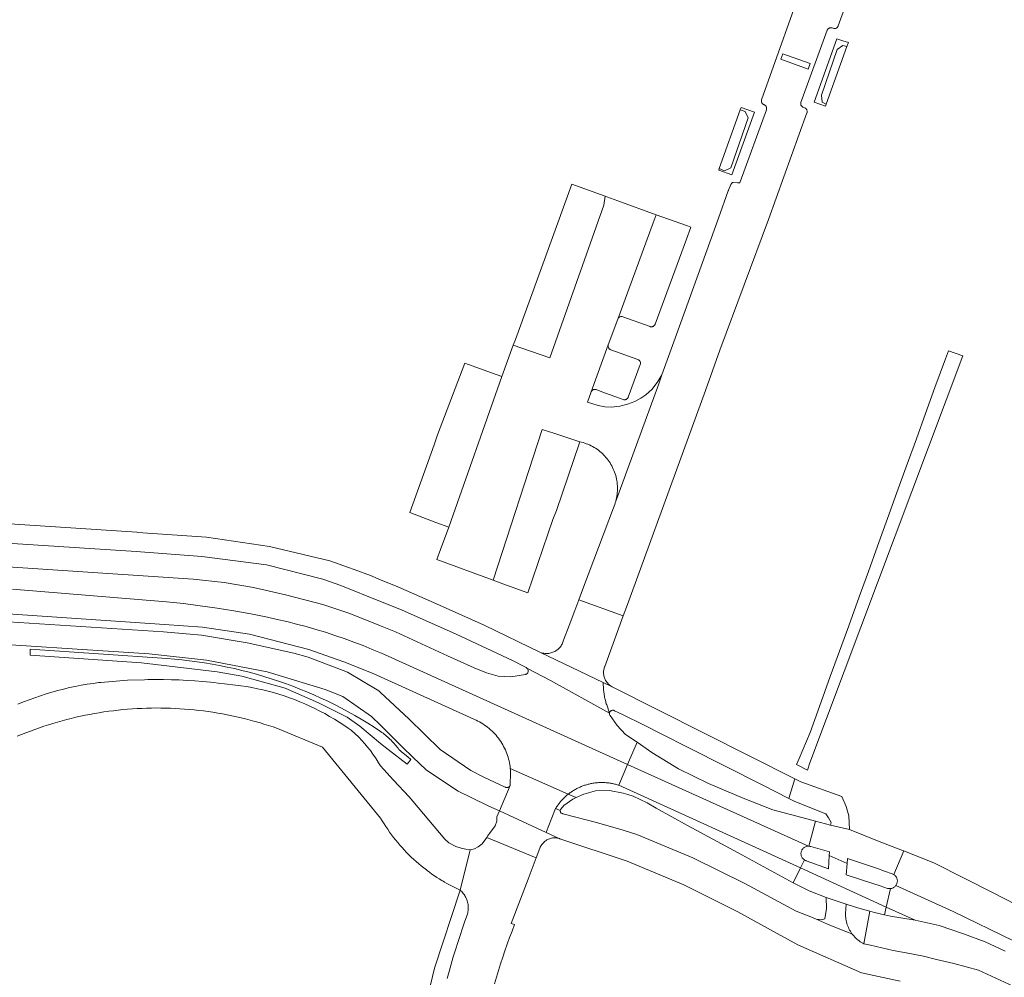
# Model space of a CAD drawing. Extents: x 152825 to 164088, y 457113 to 463005.
# Tile 280 of 364: x 158954 to 159080, y 460865 to 460988. Entities that reach past the tile are written whole.
import ezdxf

# ---------------------------------------------------------------- set-up
doc = ezdxf.new("R2010")
doc.units = 0
doc.header["$LTSCALE"] = 0.5
for name, color, linetype, lineweight in [('B-PV-VH-GESLOTENVERHARDING_ASFALT-GV', 251, 'CONTINUOUS', 18), ('B-PV-VH-ONVERHARD_ZAND-GV', 251, 'CONTINUOUS', 18), ('B-PV-VH-OPENVERHARDING_BETONSTRAATSTEEN-GV', 251, 'CONTINUOUS', 18), ('B-PV-VH-OPENVERHARDING_STRAATBAKSTEEN-GV', 251, 'CONTINUOUS', 18)]:
    doc.layers.add(name, color=color, linetype=linetype, lineweight=lineweight)

msp = doc.modelspace()

# ---------------------------------------------------------------- linework, layer by layer
at = {"layer": 'B-PV-VH-GESLOTENVERHARDING_ASFALT-GV', "flags": 128}
for points in [[(158920.57, 460922.84), (158968.755, 460919.752), (158977.119, 460919.109), (158985.398, 460918.033), (158992.622, 460916.196), (158994.901, 460915.406), (159000, 460913.366), (159002.65, 460912.306), (159009.648, 460909.196), (159016.857, 460905.82), (159018.601, 460904.9), (159018.655, 460904.873), (159018.705, 460904.839), (159021.707, 460903.265), (159029.267, 460899.069), (159028.913, 460900.124), (159028.868, 460900.266), (159028.825, 460900.41), (159028.785, 460900.554), (159028.747, 460900.699), (159028.712, 460900.844), (159028.679, 460900.99), (159028.648, 460901.137), (159028.62, 460901.284), (159028.595, 460901.431), (159028.572, 460901.579), (159028.552, 460901.727), (159028.534, 460901.876), (159028.519, 460902.025), (159028.506, 460902.174), (159028.496, 460902.323), (159028.488, 460902.472), (159028.483, 460902.622), (159028.481, 460902.771), (159028.481, 460902.921), (159028.482, 460902.99), (159020.466, 460906.835), (159013.247, 460910.327), (159006.775, 460913.225), (159002.218, 460915.216), (159000, 460916.137), (158998.699, 460916.678), (158996.616, 460917.45), (158995.884, 460917.721), (158993.513, 460918.539), (158985.769, 460920.373), (158977.737, 460921.583), (158968.936, 460922.191), (158968.808, 460922.2), (158929.714, 460924.794)], [(158952.917, 460914.924), (158972.614, 460913.314), (158974.778, 460913.078), (158976.938, 460912.804), (158979.093, 460912.492), (158981.242, 460912.143), (158983.385, 460911.757), (158985.521, 460911.334), (158986.77, 460911.068), (158988.014, 460910.781), (158989.254, 460910.472), (158990.487, 460910.141), (158991.715, 460909.789), (158992.936, 460909.416), (158994.151, 460909.021), (158995.358, 460908.606), (158996.558, 460908.169), (158997.75, 460907.711), (158998.935, 460907.233), (159000, 460906.781), (159000.11, 460906.734), (159031.597, 460892.519), (159032.793, 460895.383), (159032.699, 460895.448), (159031.336, 460896.331), (159030.241, 460897.482), (159029.347, 460898.767), (159029.335, 460898.784), (159029.306, 460898.835), (159029.285, 460898.89), (159029.271, 460898.947), (159029.264, 460899.005), (159029.266, 460899.064), (159029.267, 460899.069), (159021.707, 460903.265), (159018.705, 460904.839), (159018.75, 460904.799), (159018.789, 460904.753), (159018.822, 460904.703), (159018.848, 460904.648), (159018.866, 460904.591), (159018.877, 460904.531), (159018.88, 460904.471), (159018.875, 460904.411), (159018.862, 460904.352), (159018.841, 460904.295), (159018.813, 460904.242), (159018.778, 460904.193), (159018.737, 460904.148), (159018.69, 460904.11), (159018.639, 460904.078), (159018.584, 460904.054), (159018.542, 460904.04), (159016.658, 460903.737), (159015.036, 460903.82), (159013.533, 460904.229), (159011.976, 460904.888), (159008.573, 460906.394), (159001.884, 460909.48), (159000, 460910.24), (158996.042, 460911.835), (158992.631, 460912.961), (158987.82, 460914.219), (158983.763, 460915.135), (158980.004, 460915.793), (158976.01, 460916.198), (158924.052, 460919.66)], [(158911.597, 460914.532), (158972.35, 460910.417), (158977.2, 460910.089), (158983.212, 460909.169), (158990.806, 460907.231), (158995.306, 460905.659), (158999.039, 460904.139), (159000, 460903.704), (159011.931, 460898.304), (159011.995, 460898.277), (159012.22, 460898.176), (159012.442, 460898.067), (159012.661, 460897.952), (159012.875, 460897.829), (159013.086, 460897.7), (159013.292, 460897.563), (159013.494, 460897.421), (159013.691, 460897.271), (159013.883, 460897.116), (159014.07, 460896.954), (159014.251, 460896.786), (159014.427, 460896.613), (159014.598, 460896.434), (159014.762, 460896.249), (159014.921, 460896.06), (159015.073, 460895.865), (159015.219, 460895.665), (159015.358, 460895.461), (159015.491, 460895.252), (159015.617, 460895.04), (159015.736, 460894.823), (159015.847, 460894.602), (159015.952, 460894.378), (159016.049, 460894.151), (159016.139, 460893.921), (159016.222, 460893.688), (159016.296, 460893.452), (159016.363, 460893.214), (159016.423, 460892.975), (159016.475, 460892.733), (159016.518, 460892.49), (159016.554, 460892.245), (159016.582, 460891.999), (159024.003, 460888.726), (159024.065, 460888.775), (159024.161, 460888.848), (159024.259, 460888.92), (159024.358, 460888.989), (159024.458, 460889.057), (159024.56, 460889.124), (159024.662, 460889.188), (159024.766, 460889.251), (159024.87, 460889.312), (159024.976, 460889.371), (159025.083, 460889.428), (159025.191, 460889.483), (159025.299, 460889.536), (159025.409, 460889.588), (159025.52, 460889.637), (159025.631, 460889.685), (159025.743, 460889.73), (159025.856, 460889.774), (159025.97, 460889.815), (159026.084, 460889.855), (159026.199, 460889.893), (159026.315, 460889.928), (159026.431, 460889.962), (159026.548, 460889.993), (159026.666, 460890.023), (159026.784, 460890.05), (159026.902, 460890.076), (159027.021, 460890.099), (159027.14, 460890.12), (159027.26, 460890.139), (159027.38, 460890.156), (159027.5, 460890.171), (159027.62, 460890.183), (159027.741, 460890.194), (159027.861, 460890.203), (159027.982, 460890.209), (159028.103, 460890.213), (159028.225, 460890.216), (159028.346, 460890.216), (159028.467, 460890.213), (159028.588, 460890.209), (159028.709, 460890.203), (159028.829, 460890.194), (159028.95, 460890.184), (159029.07, 460890.171), (159029.191, 460890.156), (159029.31, 460890.139), (159029.43, 460890.12), (159029.549, 460890.099), (159029.668, 460890.076), (159029.786, 460890.051), (159029.905, 460890.023), (159030.022, 460889.994), (159030.139, 460889.963), (159030.255, 460889.929), (159030.371, 460889.894), (159030.486, 460889.856), (159031.597, 460892.519), (159000.11, 460906.734), (159000, 460906.781), (158998.935, 460907.233), (158997.75, 460907.711), (158996.558, 460908.169), (158995.358, 460908.606), (158994.151, 460909.021), (158992.936, 460909.416), (158991.715, 460909.789), (158990.487, 460910.141), (158989.254, 460910.472), (158988.014, 460910.781), (158986.77, 460911.068), (158985.521, 460911.334), (158983.385, 460911.757), (158981.242, 460912.143), (158979.093, 460912.492), (158976.938, 460912.804), (158974.778, 460913.078), (158972.614, 460913.314), (158952.917, 460914.924)], [(158945.429, 460908.281), (158970.391, 460906.673), (158977.738, 460905.854), (158985.472, 460904.372), (158992.92, 460902.122), (158995.153, 460901.203), (158998.842, 460898.673), (159000, 460897.525), (159002.81, 460894.739), (159004.142, 460893.456), (159005.805, 460891.854), (159009.571, 460889.313), (159009.899, 460889.092), (159013.691, 460887.274), (159013.855, 460887.199), (159015.184, 460886.589), (159016.563, 460889.849), (159016.539, 460889.796), (159016.508, 460889.746), (159016.47, 460889.701), (159016.426, 460889.661), (159016.378, 460889.628), (159016.325, 460889.602), (159016.269, 460889.583), (159016.211, 460889.571), (159016.153, 460889.568), (159016.094, 460889.573), (159016.036, 460889.585), (159015.981, 460889.606), (159015.929, 460889.633), (159013.197, 460890.883), (159011.535, 460891.746), (159007.63, 460894.433), (159003.6, 460898.374), (159000, 460901.735), (158999.777, 460901.943), (158995.756, 460904.313), (158990.754, 460906.221), (158988.889, 460906.756), (158982.93, 460908.085), (158977.089, 460909.071), (158972.219, 460909.473), (158911.394, 460913.409)], [(159081.446, 460863.945), (159076.486, 460866.218), (159073.325, 460867.094), (159071.081, 460867.605), (159069.431, 460868.006), (159067.211, 460868.458), (159065.564, 460868.745), (159062.636, 460869.442), (159061.787, 460869.607), (159061.665, 460869.672), (159061.505, 460869.766), (159061.349, 460869.866), (159061.198, 460869.972), (159061.051, 460870.086), (159060.909, 460870.205), (159060.773, 460870.33), (159060.642, 460870.462), (159060.517, 460870.598), (159060.398, 460870.74), (159060.318, 460870.844), (159060.28, 460870.859), (159058.723, 460871.469), (159057.176, 460872.106), (159055.641, 460872.77), (159055.249, 460872.948), (159053.152, 460873.786), (159046.584, 460877.29), (159039.926, 460880.602), (159032.772, 460883.564), (159031.03, 460884.112), (159027.628, 460885.107), (159023.299, 460886.226), (159023.254, 460886.235), (159023.202, 460886.252), (159023.153, 460886.277), (159023.109, 460886.308), (159023.069, 460886.346), (159023.036, 460886.389), (159023.009, 460886.437), (159022.989, 460886.488), (159022.977, 460886.541), (159022.973, 460886.595), (159022.975, 460886.629), (159022.381, 460886.889), (159021.43, 460884.51), (159021.193, 460883.831), (159022.93, 460883.034), (159031.54, 460880.152), (159038.802, 460877.129), (159045.692, 460873.685), (159050.714, 460870.9), (159053.381, 460869.467), (159061.491, 460865.904), (159066.452, 460864.837)], [(159081.239, 460874.609), (159078.335, 460876.091), (159070.852, 460879.914), (159066.932, 460881.47), (159065.626, 460878.454), (159065.675, 460878.423), (159065.745, 460878.369), (159065.81, 460878.309), (159065.869, 460878.243), (159065.922, 460878.172), (159065.968, 460878.097), (159066.007, 460878.018), (159066.039, 460877.935), (159066.063, 460877.851), (159066.08, 460877.764), (159066.088, 460877.676), (159066.089, 460877.588), (159066.082, 460877.5), (159066.066, 460877.413), (159066.043, 460877.327), (159066.013, 460877.245), (159065.975, 460877.165), (159065.929, 460877.089), (159065.892, 460877.037), (159073.212, 460873.732), (159088.658, 460866.217)], [(159088.658, 460866.217), (159073.212, 460873.732), (159065.892, 460877.037), (159065.878, 460877.017), (159065.82, 460876.951), (159065.756, 460876.89), (159065.687, 460876.835), (159065.613, 460876.786), (159065.535, 460876.745), (159065.454, 460876.71), (159065.37, 460876.683), (159065.283, 460876.664), (159065.22, 460876.656), (159064.675, 460874.298), (159068.385, 460872.609), (159071.447, 460871.956), (159074.568, 460870.87), (159077.303, 460869.84), (159079.894, 460868.673)]]:
    msp.add_lwpolyline(points, dxfattribs=at)
for points in [[(159029.713, 460902.4), (159028.482, 460902.99), (159028.481, 460902.921), (159028.481, 460902.771), (159028.483, 460902.622), (159028.488, 460902.472), (159028.496, 460902.323), (159028.506, 460902.174), (159028.519, 460902.025), (159028.534, 460901.876), (159028.552, 460901.727), (159028.572, 460901.579), (159028.595, 460901.431), (159028.62, 460901.284), (159028.648, 460901.137), (159028.679, 460900.99), (159028.712, 460900.844), (159028.747, 460900.699), (159028.785, 460900.554), (159028.825, 460900.41), (159028.868, 460900.266), (159028.913, 460900.124), (159029.267, 460899.069), (159029.276, 460899.122), (159029.294, 460899.178), (159029.319, 460899.231), (159029.351, 460899.28), (159029.389, 460899.324), (159029.433, 460899.363), (159029.482, 460899.396), (159029.535, 460899.421), (159029.591, 460899.439), (159029.649, 460899.449), (159029.707, 460899.452), (159029.766, 460899.446), (159029.823, 460899.433), (159029.878, 460899.411), (159029.929, 460899.383), (159030.847, 460898.961), (159033.776, 460897.484), (159035.88, 460896.423), (159039.432, 460894.632), (159048.794, 460889.911), (159052.218, 460888.187), (159052.985, 460890.683)], [(159034.698, 460894.068), (159032.793, 460895.383), (159031.597, 460892.519), (159054.718, 460882.081), (159054.764, 460882.081), (159055.619, 460885.27), (159053.87, 460885.728), (159050.163, 460886.721), (159046.358, 460888.205), (159041.928, 460890.093), (159038.097, 460891.955)], [(159054.718, 460882.081), (159031.597, 460892.519), (159030.486, 460889.856), (159053.702, 460879.291), (159054.205, 460880.32), (159054.155, 460880.353), (159054.087, 460880.408), (159054.024, 460880.469), (159053.967, 460880.535), (159053.916, 460880.606), (159053.872, 460880.682), (159053.835, 460880.761), (159053.806, 460880.844), (159053.784, 460880.928), (159053.77, 460881.015), (159053.764, 460881.102), (159053.766, 460881.19), (159053.776, 460881.276), (159053.794, 460881.362), (159053.819, 460881.446), (159053.852, 460881.527), (159053.892, 460881.604), (159053.94, 460881.678), (159053.994, 460881.747), (159054.053, 460881.811), (159054.119, 460881.869), (159054.189, 460881.921), (159054.264, 460881.966), (159054.343, 460882.004), (159054.425, 460882.035), (159054.509, 460882.058), (159054.595, 460882.074), (159054.682, 460882.081)], [(159028.467, 460890.213), (159028.346, 460890.216), (159028.225, 460890.216), (159028.103, 460890.213), (159027.982, 460890.209), (159027.861, 460890.203), (159027.741, 460890.194), (159027.62, 460890.183), (159027.5, 460890.171), (159027.38, 460890.156), (159027.26, 460890.139), (159027.14, 460890.12), (159027.021, 460890.099), (159026.902, 460890.076), (159026.784, 460890.05), (159026.666, 460890.023), (159026.548, 460889.993), (159026.431, 460889.962), (159026.315, 460889.928), (159026.199, 460889.893), (159026.084, 460889.855), (159025.97, 460889.815), (159025.856, 460889.774), (159025.743, 460889.73), (159025.631, 460889.685), (159025.52, 460889.637), (159025.409, 460889.588), (159025.299, 460889.536), (159025.191, 460889.483), (159025.083, 460889.428), (159024.976, 460889.371), (159024.87, 460889.312), (159024.766, 460889.251), (159024.662, 460889.188), (159024.56, 460889.124), (159024.458, 460889.057), (159024.358, 460888.989), (159024.259, 460888.92), (159024.161, 460888.848), (159024.065, 460888.775), (159024.003, 460888.726), (159024.996, 460888.288), (159025.979, 460888.742), (159027.502, 460889.167), (159029.287, 460889.177), (159031.012, 460888.849), (159031.609, 460888.668), (159032.307, 460888.456), (159034.095, 460887.602), (159035.25, 460886.956), (159039.268, 460884.707), (159045.739, 460881.233), (159052.749, 460877.386), (159052.767, 460877.377), (159053.702, 460879.291), (159030.486, 460889.856), (159030.371, 460889.894), (159030.255, 460889.929), (159030.139, 460889.963), (159030.022, 460889.994), (159029.905, 460890.023), (159029.786, 460890.051), (159029.668, 460890.076), (159029.549, 460890.099), (159029.43, 460890.12), (159029.31, 460890.139), (159029.191, 460890.156), (159029.07, 460890.171), (159028.95, 460890.184), (159028.829, 460890.194), (159028.709, 460890.203), (159028.588, 460890.209)], [(159053.753, 460890.296), (159052.985, 460890.683), (159052.218, 460888.187), (159052.972, 460887.808), (159056.933, 460886.205), (159057.28, 460885.689), (159057.639, 460885.118), (159057.541, 460884.766), (159059.981, 460884.216), (159059.869, 460885.953), (159059.557, 460887.159), (159058.98, 460888.408)], [(159024.996, 460888.288), (159024.003, 460888.726), (159023.97, 460888.7), (159023.876, 460888.624), (159023.784, 460888.545), (159023.692, 460888.466), (159023.603, 460888.384), (159023.514, 460888.302), (159023.428, 460888.217), (159023.343, 460888.131), (159023.259, 460888.044), (159023.177, 460887.955), (159023.096, 460887.864), (159023.017, 460887.773), (159022.939, 460887.68), (159022.864, 460887.585), (159022.79, 460887.489), (159022.717, 460887.392), (159022.646, 460887.294), (159022.577, 460887.195), (159022.51, 460887.094), (159022.445, 460886.992), (159022.381, 460886.889), (159022.975, 460886.629), (159022.977, 460886.65), (159022.989, 460886.703), (159023.008, 460886.754), (159023.035, 460886.802), (159023.446, 460887.262), (159024.577, 460888.095)], [(159059.654, 460874.605), (159056.997, 460875.499), (159057.014, 460874.091), (159056.834, 460872.771), (159056.394, 460872.661), (159055.722, 460872.759), (159055.249, 460872.948), (159055.641, 460872.77), (159057.176, 460872.106), (159058.723, 460871.469), (159060.28, 460870.859), (159060.318, 460870.844), (159060.286, 460870.887), (159060.18, 460871.039), (159060.08, 460871.195), (159059.987, 460871.355), (159059.902, 460871.519), (159059.823, 460871.687), (159059.752, 460871.858), (159059.688, 460872.032), (159059.632, 460872.208), (159059.583, 460872.387), (159059.542, 460872.568), (159059.509, 460872.75), (159059.484, 460872.933), (159059.467, 460873.118), (159059.458, 460873.303), (159059.457, 460873.488), (159059.531, 460874.644)], [(159068.385, 460872.609), (159064.675, 460874.298), (159064.447, 460873.313), (159065.21, 460873.148), (159068.091, 460872.672)]]:
    msp.add_lwpolyline(points, close=True, dxfattribs=at)
at = {"layer": 'B-PV-VH-ONVERHARD_ZAND-GV', "flags": 128}
for points in [[(159059.126, 460985.041), (159058.352, 460985.282), (159055.437, 460977.191), (159056.886, 460976.669), (159056.981, 460976.933), (159056.481, 460977.201), (159056.392, 460978.092), (159058.387, 460983.939), (159059.117, 460984.428), (159059.636, 460984.304), (159059.823, 460984.823)], [(159059.636, 460984.304), (159059.117, 460984.428), (159058.387, 460983.939), (159056.392, 460978.092), (159056.481, 460977.201), (159056.981, 460976.933)], [(159047.809, 460975.899), (159046.115, 460976.507), (159046.005, 460976.2), (159046.633, 460976), (159047.019, 460975.179), (159044.775, 460968.777), (159044.001, 460968.405), (159043.31, 460968.695), (159043.244, 460968.51), (159044.938, 460967.902)], [(159047.019, 460975.179), (159046.633, 460976), (159046.005, 460976.2), (159043.31, 460968.695), (159044.001, 460968.405), (159044.775, 460968.777)], [(158979.111, 460904.363), (158982.266, 460903.805), (158987.779, 460902.282), (158992.051, 460900.381), (158995.717, 460898.564), (158997.322, 460897.429), (159000, 460895.215), (159000.958, 460894.423), (159003.396, 460892.575), (159003.88, 460893.147), (159003.464, 460893.484), (159002.902, 460893.956), (159002.349, 460894.437), (159002.231, 460894.591), (159002.11, 460894.744), (159001.987, 460894.894), (159001.861, 460895.042), (159001.732, 460895.188), (159001.601, 460895.331), (159001.468, 460895.472), (159001.331, 460895.61), (159001.193, 460895.747), (159001.052, 460895.88), (159000.908, 460896.011), (159000.762, 460896.14), (159000.615, 460896.266), (159000.464, 460896.389), (159000.312, 460896.51), (159000.158, 460896.628), (159000, 460896.744), (158999.186, 460897.276), (158998.362, 460897.794), (158997.529, 460898.298), (158996.687, 460898.788), (158995.837, 460899.263), (158994.979, 460899.723), (158994.113, 460900.169), (158993.24, 460900.599), (158992.359, 460901.014), (158991.471, 460901.414), (158990.576, 460901.799), (158989.675, 460902.168), (158988.768, 460902.521), (158987.855, 460902.858), (158986.935, 460903.18), (158986.011, 460903.486), (158985.081, 460903.776), (158984.147, 460904.049), (158983.208, 460904.307), (158982.264, 460904.548), (158981.317, 460904.773), (158980.366, 460904.981), (158979.411, 460905.173), (158978.453, 460905.348), (158977.493, 460905.507), (158976.53, 460905.649), (158975.564, 460905.775), (158974.596, 460905.884), (158973.627, 460905.976), (158972.656, 460906.051), (158955.177, 460907.267), (158955.176, 460906.501), (158969.437, 460905.504)]]:
    msp.add_lwpolyline(points, close=True, dxfattribs=at)
at = {"layer": 'B-PV-VH-OPENVERHARDING_BETONSTRAATSTEEN-GV', "flags": 128}
for points in [[(159054.553, 460993.888), (159048.727, 460977.503), (159048.721, 460977.486), (159048.706, 460977.424), (159048.699, 460977.361), (159048.699, 460977.298), (159048.708, 460977.236), (159048.725, 460977.175), (159048.749, 460977.116), (159048.78, 460977.061), (159048.818, 460977.011), (159048.862, 460976.965), (159048.911, 460976.926), (159048.965, 460976.893), (159049.023, 460976.867), (159049.047, 460976.858), (159049.105, 460976.832), (159049.159, 460976.799), (159049.208, 460976.76), (159049.252, 460976.714), (159049.29, 460976.664), (159049.321, 460976.609), (159049.345, 460976.55), (159049.362, 460976.489), (159049.371, 460976.427), (159049.371, 460976.364), (159049.364, 460976.301), (159049.349, 460976.239), (159049.342, 460976.219), (159045.997, 460967.009), (159045.927, 460966.902), (159045.897, 460966.877), (159045.821, 460966.855), (159045.659, 460966.855), (159045.095, 460966.92), (159045.006, 460966.902), (159044.933, 460966.845), (159044.792, 460966.65), (159044.492, 460965.929), (159044.479, 460965.907), (159044.454, 460965.849), (159043.201, 460962.371), (159037.842, 460947.492), (159035.979, 460942.317), (159035.567, 460941.174), (159030.038, 460926.058), (159030.009, 460925.961), (159029.939, 460925.751), (159029.861, 460925.544), (159029.776, 460925.34), (159025.949, 460915.176), (159025.35, 460913.584), (159031.026, 460911.526), (159031.558, 460912.983), (159041.532, 460940.307), (159043.406, 460945.477), (159049.619, 460962.191), (159054.528, 460975.818), (159054.536, 460975.843), (159054.551, 460975.904), (159054.557, 460975.967), (159054.556, 460976.03), (159054.546, 460976.093), (159054.529, 460976.154), (159054.504, 460976.212), (159054.472, 460976.266), (159054.434, 460976.317), (159054.389, 460976.362), (159054.339, 460976.4), (159054.285, 460976.433), (159054.227, 460976.458), (159054.066, 460976.516), (159054.008, 460976.541), (159053.954, 460976.573), (159053.904, 460976.612), (159053.859, 460976.656), (159053.82, 460976.706), (159053.788, 460976.761), (159053.764, 460976.819), (159053.746, 460976.88), (159053.737, 460976.942), (159053.735, 460977.005), (159053.742, 460977.068), (159053.756, 460977.129), (159053.765, 460977.157), (159057.119, 460986.376), (159057.144, 460986.434), (159057.177, 460986.488), (159057.216, 460986.538), (159057.261, 460986.582), (159057.311, 460986.621), (159057.366, 460986.653), (159057.424, 460986.677), (159057.485, 460986.694), (159057.547, 460986.703), (159057.611, 460986.705), (159057.673, 460986.698), (159057.735, 460986.683), (159057.763, 460986.674), (159057.885, 460986.629), (159057.946, 460986.611), (159058.008, 460986.6), (159058.071, 460986.598), (159058.134, 460986.603), (159058.196, 460986.617), (159058.255, 460986.637), (159058.312, 460986.666), (159058.364, 460986.701), (159058.412, 460986.743), (159058.454, 460986.79), (159058.49, 460986.842), (159058.518, 460986.899), (159058.53, 460986.928), (159060.312, 460991.875)], [(158953.513, 460896.121), (158954.076, 460896.354), (158954.641, 460896.578), (158955.21, 460896.796), (158955.781, 460897.005), (158956.355, 460897.208), (158956.931, 460897.402), (158957.51, 460897.59), (158958.092, 460897.769), (158958.676, 460897.941), (158959.262, 460898.105), (158959.85, 460898.262), (158960.44, 460898.41), (158961.032, 460898.551), (158961.626, 460898.684), (158962.221, 460898.81), (158962.818, 460898.927), (158963.417, 460899.037), (158964.017, 460899.139), (158964.618, 460899.232), (158965.221, 460899.318), (158965.824, 460899.396), (158966.429, 460899.466), (158967.034, 460899.528), (158967.64, 460899.583), (158968.247, 460899.629), (158968.854, 460899.667), (158969.462, 460899.697), (158970.07, 460899.72), (158970.679, 460899.734), (158971.287, 460899.74), (158971.896, 460899.738), (158972.504, 460899.728), (158973.113, 460899.711), (158973.72, 460899.685), (158974.328, 460899.651), (158974.935, 460899.609), (158975.542, 460899.56), (158976.148, 460899.502), (158976.753, 460899.436), (158977.357, 460899.363), (158977.96, 460899.281), (158978.562, 460899.192), (158979.162, 460899.094), (158979.762, 460898.989), (158980.36, 460898.876), (158980.956, 460898.755), (158981.551, 460898.626), (158982.144, 460898.49), (158982.735, 460898.345), (158983.324, 460898.193), (158983.911, 460898.033), (158984.496, 460897.866), (158985.079, 460897.69), (158985.66, 460897.508), (158986.238, 460897.317), (158986.813, 460897.119), (158992.574, 460894.712), (159000.001, 460885.669), (159000.217, 460885.304), (159000.44, 460884.943), (159000.67, 460884.586), (159000.907, 460884.234), (159001.15, 460883.886), (159001.399, 460883.543), (159001.655, 460883.204), (159001.918, 460882.871), (159002.186, 460882.542), (159002.461, 460882.219), (159002.742, 460881.901), (159003.028, 460881.588), (159003.321, 460881.281), (159003.619, 460880.979), (159003.923, 460880.683), (159004.233, 460880.392), (159004.548, 460880.108), (159004.868, 460879.83), (159005.193, 460879.557), (159005.524, 460879.291), (159005.859, 460879.031), (159005.948, 460878.964), (159006.252, 460878.738), (159006.56, 460878.518), (159006.872, 460878.303), (159007.187, 460878.093), (159007.506, 460877.889), (159007.828, 460877.69), (159007.991, 460877.593), (159008.154, 460877.496), (159008.483, 460877.308), (159008.815, 460877.126), (159009.15, 460876.949), (159009.488, 460876.778), (159009.828, 460876.613), (159010.172, 460876.453), (159011.46, 460881.627), (159010.883, 460881.674), (159010.32, 460881.804), (159009.606, 460882.021), (159008.718, 460882.52), (159008.198, 460882.976), (159004.128, 460887.832), (159003.639, 460888.367), (159001.664, 460890.528), (159000, 460892.35), (158999.659, 460892.867), (158999.645, 460892.889), (158999.339, 460893.365), (158999.02, 460893.832), (158998.688, 460894.289), (158998.342, 460894.737), (158997.985, 460895.176), (158997.615, 460895.603), (158997.233, 460896.02), (158996.214, 460896.901), (158995.871, 460897.146), (158995.286, 460897.548), (158994.692, 460897.937), (158994.089, 460898.312), (158993.478, 460898.674), (158992.859, 460899.021), (158992.233, 460899.355), (158991.599, 460899.674), (158990.958, 460899.979), (158990.31, 460900.27), (158989.656, 460900.546), (158988.996, 460900.807), (158988.33, 460901.053), (158987.659, 460901.284), (158986.983, 460901.5), (158986.302, 460901.7), (158985.617, 460901.885), (158984.927, 460902.055), (158984.234, 460902.209), (158983.538, 460902.347), (158982.839, 460902.47), (158982.137, 460902.577), (158981.433, 460902.668), (158980.039, 460902.812), (158979.234, 460902.915), (158978.653, 460902.981), (158978.238, 460903.029), (158977.24, 460903.126), (158976.241, 460903.208), (158975.241, 460903.274), (158974.239, 460903.323), (158973.237, 460903.357), (158972.235, 460903.375), (158971.232, 460903.377), (158970.23, 460903.363), (158969.8, 460903.349), (158967.61, 460903.28), (158964.231, 460903.007), (158963.98, 460902.979), (158963.217, 460902.883), (158962.457, 460902.771), (158961.698, 460902.643), (158960.943, 460902.5), (158960.19, 460902.341), (158959.442, 460902.166), (158958.697, 460901.975), (158957.956, 460901.769), (158957.219, 460901.548), (158956.488, 460901.312), (158955.761, 460901.06), (158955.04, 460900.794), (158954.324, 460900.512), (158953.615, 460900.216)]]:
    msp.add_lwpolyline(points, dxfattribs=at)
for points in [[(159054.934, 460982.109), (159051.453, 460983.363), (159051.202, 460982.667), (159054.683, 460981.413)], [(159051.202, 460982.667), (159051.453, 460983.363), (159054.934, 460982.109), (159054.683, 460981.413)], [(159028.56, 460964.025), (159028.727, 460965.159), (159024.446, 460966.702), (159023.892, 460965.177), (159017.238, 460946.857), (159016.972, 460946.124), (159021.642, 460944.511)], [(159030.343, 460949.461), (159030.369, 460949.519), (159030.402, 460949.573), (159030.441, 460949.623), (159030.487, 460949.667), (159030.537, 460949.705), (159030.592, 460949.736), (159030.651, 460949.761), (159030.712, 460949.777), (159030.775, 460949.786), (159030.838, 460949.787), (159030.901, 460949.78), (159030.963, 460949.765), (159030.982, 460949.759), (159034.47, 460948.502), (159034.531, 460948.484), (159034.593, 460948.474), (159034.656, 460948.473), (159034.719, 460948.479), (159034.781, 460948.493), (159034.84, 460948.514), (159034.896, 460948.543), (159034.949, 460948.579), (159034.996, 460948.621), (159035.037, 460948.669), (159035.072, 460948.721), (159035.101, 460948.778), (159035.109, 460948.799), (159039.119, 460959.684), (159039.681, 460961.211), (159039.26, 460961.363), (159035.26, 460962.804), (159034.871, 460961.75)], [(159029.109, 460946.087), (159029.124, 460946.149), (159026.92, 460940.138), (159026.945, 460940.196), (159026.977, 460940.251), (159027.016, 460940.301), (159027.06, 460940.345), (159027.111, 460940.384), (159027.165, 460940.416), (159027.223, 460940.441), (159027.284, 460940.459), (159027.346, 460940.468), (159027.41, 460940.47), (159027.473, 460940.464), (159027.534, 460940.449), (159027.563, 460940.44), (159028.288, 460940.175), (159031.03, 460939.171), (159031.091, 460939.153), (159031.153, 460939.143), (159031.216, 460939.141), (159031.279, 460939.147), (159031.341, 460939.16), (159031.4, 460939.182), (159031.457, 460939.21), (159031.509, 460939.246), (159031.556, 460939.288), (159031.598, 460939.336), (159031.633, 460939.388), (159031.662, 460939.444), (159031.671, 460939.468), (159033.207, 460943.638), (159033.216, 460943.666), (159033.231, 460943.728), (159033.237, 460943.791), (159033.236, 460943.854), (159033.226, 460943.917), (159033.209, 460943.977), (159033.184, 460944.036), (159033.152, 460944.09), (159033.114, 460944.141), (159033.069, 460944.185), (159033.019, 460944.224), (159032.965, 460944.257), (159032.907, 460944.282), (159029.433, 460945.533), (159029.375, 460945.558), (159029.321, 460945.591), (159029.271, 460945.63), (159029.226, 460945.674), (159029.188, 460945.725), (159029.156, 460945.779), (159029.131, 460945.837), (159029.114, 460945.898), (159029.104, 460945.961), (159029.103, 460946.024)], [(159074.445, 460944.757), (159072.613, 460945.419), (159072.24, 460944.389), (159070.899, 460940.69), (159069.7, 460937.382), (159068.528, 460934.147), (159067.227, 460930.557), (159066.039, 460927.279), (159064.844, 460923.981), (159063.562, 460920.444), (159062.382, 460917.189), (159061.212, 460913.961), (159059.863, 460910.236), (159058.687, 460906.989), (159057.517, 460903.759), (159056.132, 460899.933), (159054.924, 460896.599), (159053.538, 460893.294), (159053.21, 460892.502), (159054.599, 460891.806), (159054.909, 460892.726)], [(159011.26, 460943.646), (159010.751, 460943.83), (159007.292, 460934.665), (159006.835, 460933.366), (159003.716, 460924.712), (159007.077, 460923.461), (159008.721, 460922.849), (159015.518, 460942.119), (159014.173, 460942.601)], [(159022.296, 460934.832), (159020.648, 460935.356), (159014.378, 460916.078), (159015.619, 460915.625), (159018.819, 460914.458), (159022.041, 460923.825), (159022.485, 460924.986), (159025.501, 460933.769)], [(159031.026, 460911.526), (159025.35, 460913.584), (159024.827, 460912.196), (159024.104, 460910.275), (159023.404, 460908.416), (159023.368, 460908.287), (159023.324, 460908.16), (159023.273, 460908.036), (159023.215, 460907.915), (159023.149, 460907.798), (159023.077, 460907.685), (159022.998, 460907.577), (159022.913, 460907.473), (159022.821, 460907.375), (159022.724, 460907.282), (159022.622, 460907.196), (159022.514, 460907.115), (159022.402, 460907.041), (159022.286, 460906.974), (159022.166, 460906.914), (159022.043, 460906.861), (159021.917, 460906.816), (159021.788, 460906.778), (159021.657, 460906.748), (159021.525, 460906.726), (159021.391, 460906.712), (159021.258, 460906.705), (159021.123, 460906.707), (159020.99, 460906.717), (159020.856, 460906.735), (159020.725, 460906.76), (159020.595, 460906.793), (159020.466, 460906.835), (159028.482, 460902.99), (159029.713, 460902.4), (159029.598, 460902.458), (159029.487, 460902.523), (159029.38, 460902.596), (159029.277, 460902.674), (159029.18, 460902.759), (159029.089, 460902.849), (159029.003, 460902.946), (159028.923, 460903.047), (159028.849, 460903.153), (159028.782, 460903.263), (159028.723, 460903.377), (159028.67, 460903.495), (159028.625, 460903.616), (159028.587, 460903.739), (159028.558, 460903.865), (159028.536, 460903.992), (159028.521, 460904.12), (159028.515, 460904.249), (159028.517, 460904.378), (159028.527, 460904.506), (159028.545, 460904.634), (159028.571, 460904.76), (159028.59, 460904.832), (159028.604, 460904.885), (159028.645, 460905.007), (159028.659, 460905.043), (159029.734, 460907.987)], [(159024.003, 460888.726), (159016.582, 460891.999), (159016.602, 460891.753), (159016.614, 460891.506), (159016.574, 460889.881), (159016.563, 460889.849), (159015.184, 460886.589), (159021.193, 460883.831), (159021.43, 460884.51), (159022.381, 460886.889), (159022.445, 460886.992), (159022.51, 460887.094), (159022.577, 460887.195), (159022.646, 460887.294), (159022.717, 460887.392), (159022.79, 460887.489), (159022.864, 460887.585), (159022.939, 460887.68), (159023.017, 460887.773), (159023.096, 460887.864), (159023.177, 460887.955), (159023.259, 460888.044), (159023.343, 460888.131), (159023.428, 460888.217), (159023.514, 460888.302), (159023.603, 460888.384), (159023.692, 460888.466), (159023.784, 460888.545), (159023.876, 460888.624), (159023.97, 460888.7)], [(159013.569, 460883.206), (159019.913, 460880.591), (159020.378, 460881.826), (159020.426, 460881.944), (159020.481, 460882.058), (159020.543, 460882.169), (159020.613, 460882.276), (159020.688, 460882.378), (159020.77, 460882.475), (159020.858, 460882.567), (159020.952, 460882.653), (159021.05, 460882.733), (159021.154, 460882.806), (159021.262, 460882.873), (159021.374, 460882.933), (159021.49, 460882.986), (159021.608, 460883.032), (159021.729, 460883.07), (159021.853, 460883.1), (159021.978, 460883.123), (159022.104, 460883.137), (159022.231, 460883.144), (159022.358, 460883.142), (159022.485, 460883.133), (159022.611, 460883.115), (159022.736, 460883.09), (159022.858, 460883.057), (159022.93, 460883.034), (159021.193, 460883.831), (159015.184, 460886.589), (159014.854, 460885.808), (159014.862, 460885.748), (159014.87, 460885.628), (159014.871, 460885.506), (159014.863, 460885.386), (159014.848, 460885.266), (159014.825, 460885.147), (159014.794, 460885.03), (159014.755, 460884.915), (159014.709, 460884.804), (159014.655, 460884.695), (159013.943, 460883.683), (159013.691, 460883.375)], [(159057.541, 460884.766), (159055.619, 460885.27), (159054.764, 460882.081), (159054.77, 460882.081), (159054.857, 460882.073), (159054.943, 460882.056), (159055.027, 460882.032), (159057.395, 460881.349), (159057.374, 460880.882), (159059.65, 460879.855), (159059.694, 460880.491), (159063.535, 460879.22), (159064.459, 460878.878), (159065.423, 460878.55), (159065.44, 460878.544), (159065.522, 460878.511), (159065.601, 460878.47), (159065.626, 460878.454), (159066.932, 460881.47), (159066.542, 460881.625), (159063.984, 460882.597), (159059.981, 460884.216)], [(159054.857, 460882.073), (159054.77, 460882.081), (159054.764, 460882.081), (159054.718, 460882.081), (159054.682, 460882.081), (159054.595, 460882.074), (159054.509, 460882.058), (159054.425, 460882.035), (159054.343, 460882.004), (159054.264, 460881.966), (159054.189, 460881.921), (159054.119, 460881.869), (159054.053, 460881.811), (159053.994, 460881.747), (159053.94, 460881.678), (159053.892, 460881.604), (159053.852, 460881.527), (159053.819, 460881.446), (159053.794, 460881.362), (159053.776, 460881.276), (159053.766, 460881.19), (159053.764, 460881.102), (159053.77, 460881.015), (159053.784, 460880.928), (159053.806, 460880.844), (159053.835, 460880.761), (159053.872, 460880.682), (159053.916, 460880.606), (159053.967, 460880.535), (159054.024, 460880.469), (159054.087, 460880.408), (159054.155, 460880.353), (159054.205, 460880.32), (159054.228, 460880.304), (159054.305, 460880.263), (159054.385, 460880.228), (159054.42, 460880.216), (159057.298, 460879.188), (159057.374, 460880.882), (159057.395, 460881.349), (159055.027, 460882.032), (159054.943, 460882.056)], [(159059.65, 460879.855), (159057.374, 460880.882), (159057.298, 460879.188), (159054.42, 460880.216), (159054.385, 460880.228), (159054.305, 460880.263), (159054.228, 460880.304), (159054.205, 460880.32), (159053.702, 460879.291), (159064.675, 460874.298), (159065.22, 460876.656), (159065.196, 460876.653), (159065.108, 460876.649), (159065.019, 460876.654), (159064.932, 460876.667), (159064.846, 460876.687), (159063.911, 460877.012), (159062.935, 460877.291), (159059.55, 460878.423)], [(159063.535, 460879.22), (159059.694, 460880.491), (159059.65, 460879.855), (159059.55, 460878.423), (159062.935, 460877.291), (159063.911, 460877.012), (159064.846, 460876.687), (159064.932, 460876.667), (159065.019, 460876.654), (159065.108, 460876.649), (159065.196, 460876.653), (159065.22, 460876.656), (159065.283, 460876.664), (159065.37, 460876.683), (159065.454, 460876.71), (159065.535, 460876.745), (159065.613, 460876.786), (159065.687, 460876.835), (159065.756, 460876.89), (159065.82, 460876.951), (159065.878, 460877.017), (159065.892, 460877.037), (159065.929, 460877.089), (159065.975, 460877.165), (159066.013, 460877.245), (159066.043, 460877.327), (159066.066, 460877.413), (159066.082, 460877.5), (159066.089, 460877.588), (159066.088, 460877.676), (159066.08, 460877.764), (159066.063, 460877.851), (159066.039, 460877.935), (159066.007, 460878.018), (159065.968, 460878.097), (159065.922, 460878.172), (159065.869, 460878.243), (159065.81, 460878.309), (159065.745, 460878.369), (159065.675, 460878.423), (159065.626, 460878.454), (159065.601, 460878.47), (159065.522, 460878.511), (159065.44, 460878.544), (159065.423, 460878.55), (159064.459, 460878.878)], [(159064.675, 460874.298), (159053.702, 460879.291), (159052.767, 460877.377), (159054.798, 460876.376), (159056.997, 460875.499), (159059.654, 460874.605), (159061.155, 460874.132), (159062.554, 460873.755), (159063.16, 460873.591), (159064.447, 460873.313)], [(159059.654, 460874.605), (159059.531, 460874.644), (159059.457, 460873.488), (159059.458, 460873.303), (159059.467, 460873.118), (159059.484, 460872.933), (159059.509, 460872.75), (159059.542, 460872.568), (159059.583, 460872.387), (159059.632, 460872.208), (159059.688, 460872.032), (159059.752, 460871.858), (159059.823, 460871.687), (159059.902, 460871.519), (159059.987, 460871.355), (159060.08, 460871.195), (159060.18, 460871.039), (159060.286, 460870.887), (159060.318, 460870.844), (159060.398, 460870.74), (159060.517, 460870.598), (159060.642, 460870.462), (159060.773, 460870.33), (159060.909, 460870.205), (159061.051, 460870.086), (159061.198, 460869.972), (159061.349, 460869.866), (159061.505, 460869.766), (159061.665, 460869.672), (159061.787, 460869.607), (159062.554, 460873.755), (159061.155, 460874.132)]]:
    msp.add_lwpolyline(points, close=True, dxfattribs=at)
at = {"layer": 'B-PV-VH-OPENVERHARDING_STRAATBAKSTEEN-GV', "flags": 128}
msp.add_lwpolyline([(159007.175, 460918.703), (159014.378, 460916.078), (159020.648, 460935.356), (159022.296, 460934.832), (159025.501, 460933.769), (159025.675, 460933.727), (159025.889, 460933.669), (159026.1, 460933.603), (159026.309, 460933.53), (159026.515, 460933.449), (159026.717, 460933.361), (159026.917, 460933.265), (159027.113, 460933.162), (159027.305, 460933.052), (159027.493, 460932.935), (159027.676, 460932.812), (159027.856, 460932.682), (159028.03, 460932.546), (159028.199, 460932.403), (159028.363, 460932.255), (159028.521, 460932.1), (159028.674, 460931.94), (159028.821, 460931.775), (159028.962, 460931.604), (159029.096, 460931.428), (159029.224, 460931.248), (159029.346, 460931.063), (159029.46, 460930.874), (159029.568, 460930.681), (159029.669, 460930.484), (159029.762, 460930.283), (159029.849, 460930.08), (159029.928, 460929.873), (159029.999, 460929.663), (159030.063, 460929.452), (159030.119, 460929.238), (159030.167, 460929.022), (159030.207, 460928.804), (159030.24, 460928.585), (159030.264, 460928.365), (159030.281, 460928.145), (159030.289, 460927.924), (159030.29, 460927.703), (159030.283, 460927.481), (159030.267, 460927.261), (159030.244, 460927.041), (159030.213, 460926.822), (159030.173, 460926.604), (159030.126, 460926.388), (159030.071, 460926.173), (159030.038, 460926.058), (159035.567, 460941.174), (159035.979, 460942.317), (159035.435, 460941.493), (159034.746, 460940.514), (159033.936, 460939.76), (159033.278, 460939.341), (159032.525, 460938.916), (159031.562, 460938.576), (159030.588, 460938.321), (159029.508, 460938.208), (159028.69, 460938.254), (159027.808, 460938.403), (159026.455, 460938.828), (159026.92, 460940.138), (159029.124, 460946.149), (159030.343, 460949.461), (159034.871, 460961.75), (159035.26, 460962.804), (159030.345, 460964.576), (159028.935, 460965.084), (159028.727, 460965.159), (159028.56, 460964.025), (159021.642, 460944.511), (159016.972, 460946.124), (159015.518, 460942.119), (159008.721, 460922.849), (159007.656, 460919.995)], close=True, dxfattribs=at)
for points in [[(159014.557, 460864.478), (159014.811, 460865.33), (159015.074, 460866.181), (159015.344, 460867.028), (159015.622, 460867.874), (159015.907, 460868.717), (159016.2, 460869.557), (159016.501, 460870.395), (159016.727, 460871.011), (159016.808, 460871.23), (159017.124, 460872.062), (159016.712, 460872.183), (159018.877, 460877.842), (159019.913, 460880.591), (159013.569, 460883.206), (159012.975, 460882.387), (159012.498, 460881.976), (159012.021, 460881.738), (159011.46, 460881.627), (159010.172, 460876.453), (159010.262, 460876.372), (159010.372, 460876.264), (159010.477, 460876.15), (159010.575, 460876.03), (159010.667, 460875.906), (159010.753, 460875.777), (159010.832, 460875.644), (159010.904, 460875.507), (159010.969, 460875.366), (159011.026, 460875.222), (159011.076, 460875.076), (159011.118, 460874.927), (159011.153, 460874.776), (159011.179, 460874.624), (159011.198, 460874.47), (159011.209, 460874.315), (159011.212, 460874.161), (159011.206, 460874.006), (159011.193, 460873.852), (159011.172, 460873.698), (159011.143, 460873.546), (159011.106, 460873.396), (159010.786, 460872.489), (159010.473, 460871.579), (159010.168, 460870.667), (159009.871, 460869.752), (159009.581, 460868.835), (159009.299, 460867.916), (159009.025, 460866.994), (159008.758, 460866.069), (159008.499, 460865.143)], [(159008.499, 460865.143), (159008.758, 460866.069), (159009.025, 460866.994), (159009.299, 460867.916), (159009.581, 460868.835), (159009.871, 460869.752), (159010.168, 460870.667), (159010.473, 460871.579), (159010.786, 460872.489), (159011.106, 460873.396), (159011.143, 460873.546), (159011.172, 460873.698), (159011.193, 460873.852), (159011.206, 460874.006), (159011.212, 460874.161), (159011.209, 460874.315), (159011.198, 460874.47), (159011.179, 460874.624), (159011.153, 460874.776), (159011.118, 460874.927), (159011.076, 460875.076), (159011.026, 460875.222), (159010.969, 460875.366), (159010.904, 460875.507), (159010.832, 460875.644), (159010.753, 460875.777), (159010.667, 460875.906), (159010.575, 460876.03), (159010.477, 460876.15), (159010.372, 460876.264), (159010.262, 460876.372), (159010.172, 460876.453), (159006.901, 460866.487), (159005.36, 460860.09)]]:
    msp.add_lwpolyline(points, dxfattribs=at)

doc.saveas('drawing.dxf')
